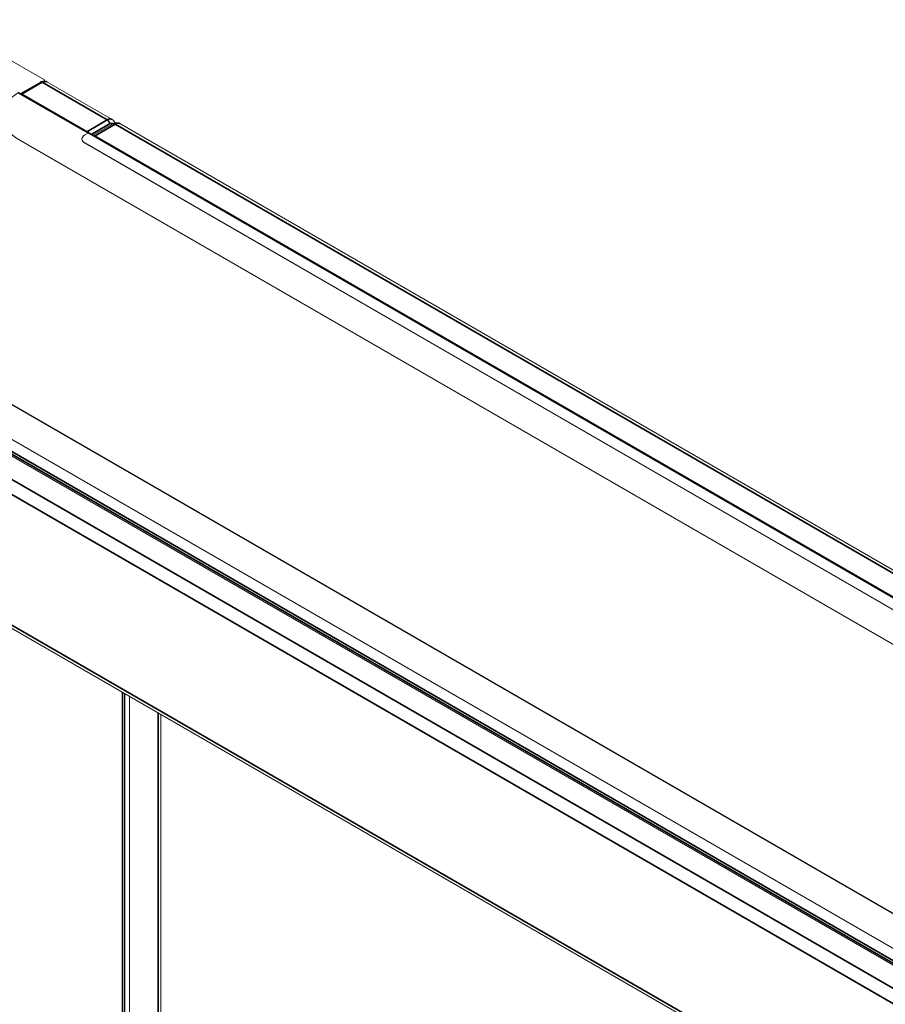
# Model space of a CAD drawing. Header units: millimetres. Extents: x 4 to 1188, y 1 to 840.
# Tile 296 of 299: x 1002 to 1040, y 333 to 376. Entities that reach past the tile are written whole.
import ezdxf

# ---------------------------------------------------------------- set-up
doc = ezdxf.new("R2010")
doc.units = ezdxf.units.MM
doc.layers.add('1', color=7, linetype='Continuous')

msp = doc.modelspace()

# ---------------------------------------------------------------- linework, layer by layer
at = {"layer": '1', "color": 154, "linetype": 'Continuous', "lineweight": 13}
for p, q in [((1003.2104, 373.3729), (998.6811, 375.9879)), ((1003.0362, 373.2807), (1002.1785, 372.7855)), ((1003.2209, 373.3222), (1003.2209, 373.3553)), ((1006.1504, 371.6618), (1003.3219, 373.2948)), ((1005.125, 371.0843), (1002.116, 372.8215)), ((1005.0774, 371.1449), (1002.249, 372.7779)), ((1006.1774, 371.4704), (1005.3311, 370.9818)), ((1136.3397, 296.5078), (1006.4846, 371.4796)), ((1134.7911, 294.1726), (1002.1379, 370.76)), ((1004.8408, 370.8183), (1004.8408, 370.8066)), ((1004.9663, 370.9933), (1005.1178, 371.0807)), ((1135.3824, 295.8966), (1005.1536, 371.0843)), ((1135.2608, 295.9806), (1005.4057, 370.9524)), ((1004.9663, 370.6433), (1134.5891, 295.8056)), ((1004.9663, 370.6317), (1134.5891, 295.7939)), ((1124.6896, 288.3405), (992.0364, 364.9279)), ((1124.6896, 288.3288), (992.0364, 364.9162)), ((992.2384, 363.2949), (1121.8612, 288.4571)), ((991.6222, 362.9304), (1121.3763, 288.0168)), ((990.3413, 356.2036), (1038.5416, 328.3751)), ((1006.6864, 296.0379), (1006.6864, 346.7661)), ((1006.7038, 346.756), (1006.7038, 296.0481)), ((1006.9058, 296.164), (1006.9058, 346.6393)), ((1008.2554, 296.9438), (1008.2554, 345.8601)), ((1006.6864, 344.6061), (1006.7038, 344.6162)), ((1006.6911, 344.3215), (1006.7038, 344.3288)), ((1006.6937, 343.3257), (1006.6864, 343.3299)), ((1006.6865, 336.2371), (1006.7038, 336.2471)), ((1006.6864, 336.055), (1006.7038, 336.065))]:
    msp.add_line(p, q, dxfattribs=at)
at = {"layer": '1', "color": 154, "linetype": 'Continuous', "lineweight": 35}
for p, q in [((1003.1076, 373.2736), (1002.249, 372.7779)), ((1005.9361, 371.6406), (1003.1076, 373.2736)), ((1002.0881, 372.8183), (1005.1077, 371.0749)), ((1005.0774, 371.1449), (1005.9361, 371.6406)), ((1006.0371, 371.4657), (1005.265, 371.0199)), ((1006.2846, 371.4598), (1005.4057, 370.9524)), ((1136.1397, 296.4879), (1006.2846, 371.4598)), ((1135.3467, 295.8931), (1005.1178, 371.0807)), ((1004.9663, 370.6317), (1004.9663, 370.6433)), ((1121.6591, 287.9322), (991.4303, 363.1199)), ((991.4808, 363.2074), (1121.7097, 288.0197)), ((990.5413, 362.5396), (1120.6995, 287.3928)), ((990.2585, 362.0497), (1120.4167, 286.9029)), ((1038.6444, 328.4511), (990.2585, 356.3867)), ((1006.6028, 295.9896), (1006.6028, 346.8142)), ((1008.1382, 345.9279), (1008.1382, 296.875))]:
    msp.add_line(p, q, dxfattribs=at)
for centre, major_axis, start_param, end_param in [((1003.1076, 373.157), (0.0714, -0.1237), 2.3561945, 3.1415927), ((1003.1076, 372.9237), (0.2143, 0.3712), 0, 0.7853982), ((1005.9361, 371.2907), (0.2143, 0.3712), 6.2767794, 7.0685835), ((1005.9361, 371.524), (0.0714, -0.1237), 0.7853982, 2.3561945), ((1006.0371, 371.2324), (-0.1429, -0.2474), 3.1428689, 3.9269908), ((1006.2846, 371.2849), (-0.1071, 0.1856), 5.4977871, 6.2831853), ((1006.2846, 371.1332), (0.2, 0.3464), 0, 0.7853982)]:
    msp.add_ellipse(centre, major_axis=major_axis, ratio=0.5773503, start_param=start_param, end_param=end_param, dxfattribs=at)
at = {"layer": '1', "color": 154, "linetype": 'Continuous', "lineweight": 13}
for centre, major_axis, start_param, end_param in [((1003.9562, 371.8098), (-2.5714, 0), 5.5255685, 7.0685835), ((1002.249, 372.6612), (0.0714, -0.1237), 2.3561945, 3.1415927), ((1005.0774, 371.0283), (0.0714, -0.1237), 1.7205128, 2.3561945), ((1005.2694, 370.8183), (-0.4286, 0), 5.4977871, 7.0685835), ((1005.2694, 370.8066), (-0.4286, 0), 0, 0.7853982), ((1005.1178, 371.0224), (-0.0357, -0.0619), 3.1415927, 3.9269908), ((1005.4057, 370.7775), (0.1071, -0.1856), 2.3561945, 2.7552995), ((1006.4916, 345.1336), (0.1786, -0.3093), 1.3589352, 1.4752232), ((1006.6937, 344.9004), (0.1429, -0.2474), 2.3061254, 2.3919301), ((1006.4916, 344.7837), (0.25, -0.433), 1.7126589, 1.7726437), ((1006.4411, 344.7546), (0.25, -0.433), 1.5188619, 1.5893514), ((1006.4411, 344.7546), (0.25, -0.433), 0.0000982, 0.0519345), ((1006.4916, 344.3171), (0.1786, -0.3093), 0.0955731, 0.2118612), ((1006.6937, 344.4338), (-0.1786, 0.3093), 2.3275765, 2.3962007), ((1006.6937, 343.6756), (0.2143, -0.3712), 5.4977871, 5.531142), ((1006.7038, 336.5371), (0.3214, -0.5567), 2.3561945, 2.3942863), ((1006.623, 336.4904), (0.3214, -0.5567), 2.1774182, 2.2160009), ((1006.623, 336.4904), (0.25, -0.433), 2.125582, 2.1756511), ((1006.5725, 336.4613), (0.25, -0.433), 1.9755709, 2.0278981), ((1006.5725, 336.4613), (0.25, -0.433), 5.8260836, 5.8784107), ((1006.623, 336.4904), (0.3214, -0.5567), 5.6379807, 5.6765634)]:
    msp.add_ellipse(centre, major_axis=major_axis, ratio=0.5773503, start_param=start_param, end_param=end_param, dxfattribs=at)
for points, knots in [([(1003.3211, 373.2898), (1003.3117, 373.2976), (1003.2745, 373.3233), (1003.1913, 373.3326), (1003.1048, 373.3153), (1003.0546, 373.2915), (1003.0362, 373.2807)], [0, 0, 0, 0, 0.1185928, 0.4574951, 0.7964145, 1, 1, 1, 1]), ([(1003.2104, 373.3729), (1003.2147, 373.3704), (1003.2176, 373.3674), (1003.2196, 373.363), (1003.22, 373.3621), (1003.2205, 373.3602), (1003.2207, 373.3593), (1003.2209, 373.3575), (1003.2209, 373.3567), (1003.2209, 373.3558)], [0, 0, 0, 0, 0.589514, 0.589514, 0.7368925, 0.7368925, 0.884271, 0.884271, 1, 1, 1, 1]), ([(1006.2678, 371.5063), (1006.2653, 371.5146), (1006.251, 371.5566), (1006.217, 371.6162), (1006.1696, 371.6472), (1006.1495, 371.6568)], [0, 0, 0, 0, 0.1312726, 0.6737023, 1, 1, 1, 1]), ([(1006.483, 371.4754), (1006.4736, 371.483), (1006.4349, 371.5094), (1006.3518, 371.5219), (1006.2569, 371.5089), (1006.2017, 371.4847), (1006.1774, 371.4704)], [0, 0, 0, 0, 0.1101944, 0.4362675, 0.7436224, 1, 1, 1, 1])]:
    msp.add_open_spline(points, degree=3, knots=knots, dxfattribs=at)
msp.add_open_spline([(1006.6908, 344.6851), (1006.6971, 344.6631), (1006.7027, 344.6409), (1006.7077, 344.6184)], degree=3, dxfattribs=at)

doc.saveas('drawing.dxf')
